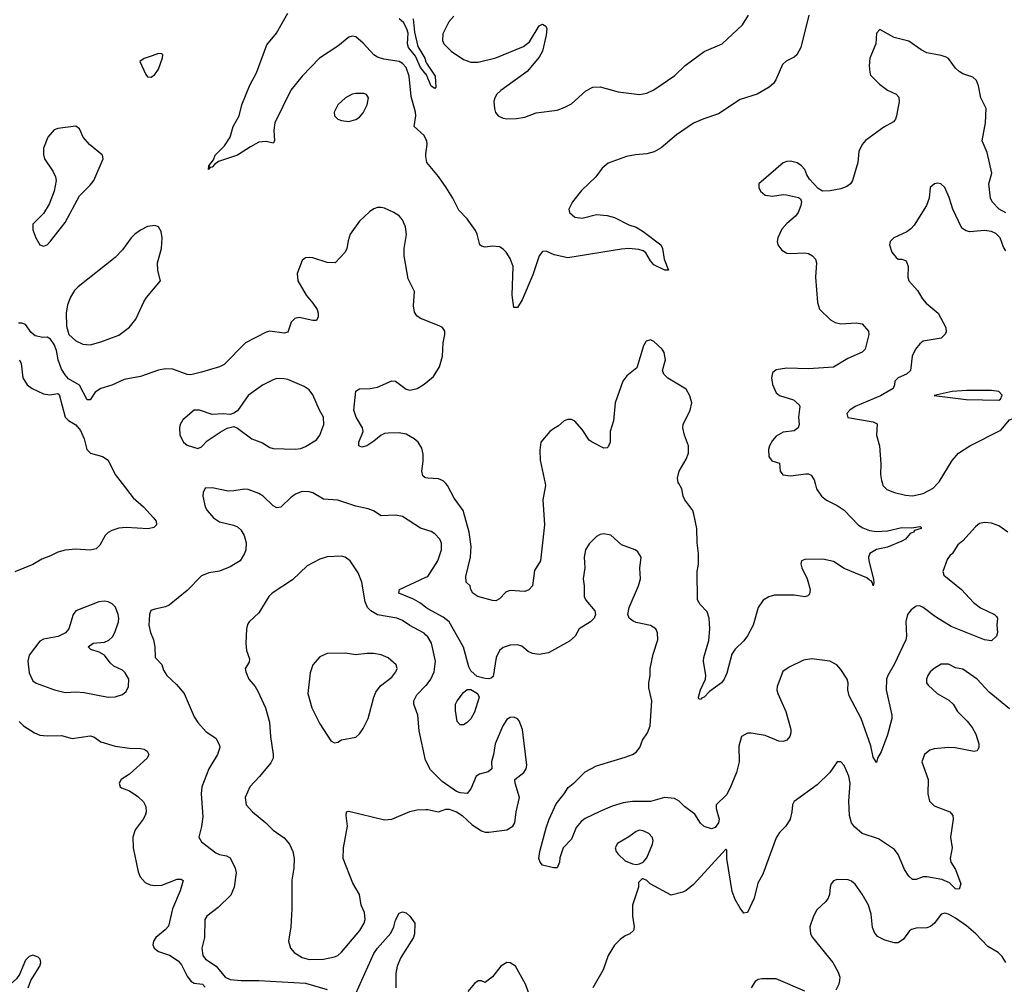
# Model space of a CAD drawing. Header units: inches. Extents: x 1954678 to 2060271, y 904822 to 1016299.
# Tile 267 of 403: x 2007738 to 2013221, y 977209 to 982585. Entities that reach past the tile are written whole.
import ezdxf

# ---------------------------------------------------------------- set-up
doc = ezdxf.new("R2010")
doc.units = ezdxf.units.IN
doc.header["$MEASUREMENT"] = 0
for name, color, linetype in [('C0907', 7, 'Continuous'), ('C0908', 7, 'Continuous'), ('C0917', 7, 'Continuous'), ('C0918', 7, 'Continuous')]:
    doc.layers.add(name, color=color, linetype=linetype)

msp = doc.modelspace()

# ---------------------------------------------------------------- linework, layer by layer
at = {"layer": 'C0907', "color": 5}
for points, elevation in [([(2008307.9, 980000), (2008370, 979921.1), (2008426.3, 979870), (2008482.3, 979810), (2008497, 979790), (2008499.1, 979770), (2008484.2, 979755.8), (2008453, 979747), (2008330, 979754.8), (2008290, 979751.6), (2008250, 979738.8), (2008230, 979727.1), (2008214, 979710), (2008183, 979657), (2008163.2, 979636.8), (2008130, 979628), (2008050, 979635), (2007990, 979629), (2007950, 979618), (2007910, 979596.8), (2007861.4, 979578.6), (2007810, 979549.7), (2007710, 979508)], 520), ([(2010000, 979742.2), (2009970, 979752.3), (2009870, 979817.2), (2009830, 979824.2), (2009750, 979820.5), (2009707.9, 979847.9), (2009678.9, 979858.9), (2009610, 979874.8), (2009510, 979908.3), (2009430, 979913.7), (2009370, 979948.2), (2009350, 979954.8), (2009310, 979955.4), (2009276.7, 979943.3), (2009250, 979925.1), (2009191.8, 979868.2), (2009170, 979865.1), (2009150, 979875.6), (2009093.3, 979930), (2009070, 979945.4), (2009010, 979967.2), (2008990, 979969.7), (2008930, 979958.7), (2008898, 979958), (2008810, 979977.2), (2008770, 979975.3), (2008758.8, 979950), (2008757.3, 979930), (2008770.6, 979870), (2008781.6, 979850), (2008817, 979810), (2008850, 979786.7), (2008928.2, 979768.2), (2008950, 979758.7), (2008970, 979742.4), (2008987.7, 979710), (2008998, 979670), (2008996.1, 979630), (2008990.2, 979609.8), (2008965.5, 979570), (2008910, 979536.9), (2008850, 979511.5), (2008790, 979502.9), (2008750, 979486.6), (2008670, 979404.5), (2008570, 979322.7), (2008550, 979312.3), (2008490, 979300.9), (2008468, 979292), (2008460.7, 979270), (2008457.3, 979210), (2008466.8, 979170), (2008482.8, 979130), (2008490.8, 979090), (2008491.3, 979030), (2008530, 978991), (2008539.2, 978959.2), (2008557.1, 978930), (2008610, 978880.3), (2008652.7, 978830), (2008710, 978700.7), (2008729.1, 978669.1), (2008776.7, 978616.7), (2008830, 978582), (2008850, 978542), (2008851.8, 978530), (2008838.5, 978490), (2008791.1, 978410), (2008751.5, 978310), (2008747.9, 978270), (2008757.5, 978142.5), (2008750, 978088), (2008734.8, 978030), (2008750, 978002.8), (2008830, 977941.6), (2008850, 977932.2), (2008890, 977924.6), (2008910, 977914), (2008937.5, 977857.5), (2008943.9, 977830), (2008932.6, 977750), (2008914, 977706), (2008843.4, 977636.6), (2008779.3, 977590), (2008769, 977571), (2008766.4, 977470), (2008752, 977410), (2008757, 977370), (2008772.7, 977350), (2008831, 977311), (2008882.7, 977250), (2008910, 977236.6), (2008970.1, 977230.1), (2009070, 977230.1), (2009330, 977215), (2009450, 977180.5)], 540), ([(2010000, 979155.7), (2009990, 979165.6), (2009910, 979208.9), (2009870, 979237.3), (2009837, 979250), (2009730, 979269.3), (2009693.3, 979290), (2009674.5, 979310), (2009661, 979341), (2009643.1, 979450), (2009622.9, 979502.9), (2009578, 979570), (2009550, 979589.5), (2009530, 979595.1), (2009450, 979591.8), (2009410, 979578), (2009338.2, 979541.8), (2009256.2, 979463.8), (2009144.2, 979390), (2009125.8, 979370), (2009070, 979279.6), (2009015.5, 979230), (2009006, 979214), (2009000.3, 979190), (2008996.5, 979110), (2009001.1, 979070), (2009016.5, 979023.5), (2009014.7, 979005.3), (2008993.4, 978970), (2008997.6, 978950), (2009014, 978910), (2009048.2, 978870), (2009064, 978844), (2009106.7, 978750), (2009128.9, 978670), (2009134.6, 978590), (2009148.7, 978490), (2009148.4, 978470), (2009135.6, 978444.4), (2009072.9, 978367.1), (2009019.1, 978310), (2008994, 978250), (2008998.8, 978210), (2009034.8, 978170), (2009108.8, 978108.8), (2009148.9, 978068.9), (2009210, 978026), (2009240.3, 977990), (2009259.6, 977950), (2009266.3, 977910), (2009263.4, 977856.6), (2009252.7, 977790), (2009253.7, 977630), (2009248.2, 977530), (2009235.5, 977450), (2009244.9, 977410), (2009265.9, 977385.9), (2009310, 977359.3), (2009350, 977348.5), (2009430, 977348.7), (2009490, 977361.6), (2009510, 977370.4), (2009530, 977388.2), (2009632, 977510), (2009656, 977550), (2009661.5, 977570), (2009658.7, 977610), (2009639.7, 977650), (2009629.7, 977710), (2009593.7, 977773.7), (2009539.7, 977910), (2009540.5, 977970), (2009562.4, 978090), (2009556, 978150), (2009558, 978170), (2009570, 978174.8), (2009770, 978126), (2009810, 978130.5), (2009910, 978172.7), (2009950, 978182), (2010000, 978183.7)], 560), ([(2010000, 979310.2), (2009970, 979334.4), (2009930, 979356.4), (2009849.5, 979390), (2009853.6, 979410), (2010000, 979478.1)], 540), ([(2010000, 978455), (2009998.3, 978458.3), (2009962.5, 978622.5), (2009954.2, 978710), (2009931.8, 978770), (2009931.8, 978790), (2009950, 978823.2), (2010000, 978874.6)], 560), ([(2007734.6, 978674.6), (2007759.5, 978650), (2007819.5, 978610), (2007850, 978598), (2007890, 978593.5), (2007970, 978596.3), (2008030, 978578.9), (2008130, 978594.3), (2008150, 978589), (2008190, 978561.1), (2008270, 978536.9), (2008350, 978524.7), (2008410, 978523.7), (2008430, 978519.3), (2008448.1, 978508.1), (2008456.3, 978490), (2008447.3, 978470), (2008350, 978379.6), (2008302.8, 978350), (2008291, 978330), (2008298, 978310), (2008304.9, 978304.9), (2008350, 978287.7), (2008396.3, 978256.3), (2008426.6, 978226.6), (2008439.9, 978199.9), (2008442, 978170), (2008435.8, 978150), (2008425.7, 978130), (2008380.2, 978070), (2008367.1, 978030), (2008369.2, 977970), (2008396.9, 977836.9), (2008408.2, 977808.2), (2008436.4, 977776.4), (2008464.2, 977764.2), (2008490, 977759.7), (2008530, 977761.5), (2008615.4, 977795.4), (2008636.1, 977796.1), (2008648, 977788), (2008631.9, 977730), (2008588.1, 977630), (2008566, 977534), (2008547.5, 977512.5), (2008496.1, 977470), (2008482.2, 977450), (2008478.9, 977430), (2008486.8, 977410), (2008510, 977391.6), (2008572, 977372), (2008620.4, 977340.4), (2008638.7, 977318.7), (2008670, 977255.5), (2008690, 977227.3), (2008710, 977215.7), (2008756.3, 977210), (2008770, 977194)], 520), ([(2009610, 977157.6), (2009710, 977381.1), (2009730, 977411.7), (2009804.8, 977495.2), (2009821.1, 977530), (2009830, 977566), (2009850, 977606), (2009870, 977613), (2009890, 977607.3), (2009910.6, 977590), (2009937.3, 977550), (2009936.3, 977490), (2009930.4, 977470), (2009860.5, 977359.5), (2009839.3, 977310), (2009831.8, 977270), (2009832.1, 977190)], 540), ([(2007784.8, 977190), (2007800.4, 977230), (2007849.8, 977310), (2007855.1, 977330), (2007851.5, 977350), (2007841, 977361), (2007810, 977372.4), (2007790, 977364.7), (2007770, 977343.5), (2007736.7, 977263.3), (2007720.5, 977239.5), (2007687.7, 977212.3), (2007658, 977202)], 520)]:
    msp.add_lwpolyline(points, dxfattribs=dict(at, elevation=elevation))
for points, elevation in [([(2008210, 979345.1), (2008178.7, 979341.3), (2008050.8, 979290), (2008035.5, 979270), (2008010.3, 979189.7), (2007992.2, 979167.8), (2007952.7, 979147.3), (2007870, 979132), (2007850, 979121.2), (2007790, 979044), (2007782.6, 979010), (2007790, 978944.7), (2007810, 978900.5), (2007830, 978888.2), (2007931, 978850), (2007990, 978836.5), (2008050, 978839.6), (2008095.9, 978835.9), (2008230, 978810.3), (2008270, 978812.4), (2008310, 978824.9), (2008330, 978842), (2008343.6, 978870), (2008344.5, 978910), (2008325.8, 978945.8), (2008310, 978959.5), (2008261.7, 978981.7), (2008241.3, 979001.3), (2008210, 979043.7), (2008180.1, 979060.1), (2008134.6, 979074.6), (2008118, 979090), (2008146, 979110), (2008210, 979117.1), (2008233.4, 979126.6), (2008254.5, 979145.5), (2008267.3, 979170), (2008287.3, 979230), (2008289.6, 979250), (2008285.6, 979270), (2008271.1, 979311.1), (2008252.3, 979330), (2008230, 979340.5)], 540), ([(2009550, 979054.5), (2009450, 979053.2), (2009410, 979034), (2009370.7, 978990), (2009354.6, 978945.4), (2009341.6, 978830), (2009365.3, 978750), (2009410, 978661), (2009470, 978566.8), (2009490, 978556), (2009510, 978558), (2009530, 978571.3), (2009610, 978586.8), (2009630, 978606), (2009650, 978634.8), (2009678.4, 978690), (2009709.4, 978810), (2009721.6, 978838.4), (2009746.6, 978873.4), (2009810, 978920.7), (2009833, 978950), (2009839.7, 978970), (2009834, 978990), (2009790, 979029.6), (2009750, 979045.1), (2009707.5, 979052.5), (2009670, 979053.2), (2009610, 979045.2)], 580)]:
    msp.add_lwpolyline(points, close=True, dxfattribs=dict(at, elevation=elevation))
at = {"layer": 'C0908', "color": 5}
for points, elevation in [([(2010000, 981920.1), (2009990, 981940.8), (2009933.7, 981990), (2009943.7, 982050), (2009942.6, 982070), (2009917.4, 982157.4), (2009906.8, 982270), (2009890, 982318.4), (2009870, 982341.1), (2009850, 982351.4), (2009764.8, 982364.8), (2009730, 982376.6), (2009710.3, 982390.3), (2009650, 982454.6), (2009610, 982489.8), (2009590, 982494), (2009570, 982487.8), (2009510, 982437.7), (2009407.1, 982370), (2009310, 982270.7), (2009247, 982193), (2009159.4, 982010), (2009153.4, 981970), (2009156, 981910), (2009150, 981898), (2009110, 981906.5), (2009070, 981902), (2009022.4, 981877.6), (2008950, 981829.9), (2008845.2, 981794.8), (2008822, 981778), (2008810, 981762.7), (2008801.2, 981761.2), (2008794, 981766), (2008794, 981754), (2008789.6, 981749.6), (2008790, 981771), (2008816, 981804), (2008827, 981830), (2008878, 981882), (2008909.5, 981930), (2008927, 981990), (2008960.5, 982050), (2008975.6, 982110), (2009018.7, 982221.3), (2009055.7, 982290), (2009114.5, 982445.5), (2009167, 982510), (2009230, 982621.3)], 480), ([(2010000, 982282.2), (2009970, 982318.7), (2009941.3, 982381.3), (2009902.6, 982430), (2009896.9, 982450), (2009900.5, 982510), (2009894.2, 982534.1), (2009875.1, 982570), (2009850, 982589.4)], 460), ([(2009929, 982590), (2009936.5, 982516.5), (2009955.6, 982435.6), (2009993.4, 982370), (2010000, 982351.3)], 460), ([(2010000, 981822.6), (2009998.9, 981830), (2010000, 981838.2)], 480), ([(2010000, 980908), (2009970, 980919.6), (2009950, 980934.5), (2009936.2, 980956.2), (2009931, 980990), (2009936.1, 981070), (2009900.3, 981140.3), (2009879.2, 981270), (2009878.3, 981310), (2009891.2, 981388.8), (2009886.3, 981430), (2009869.6, 981470), (2009850, 981491.6), (2009821.2, 981510), (2009770, 981534), (2009750, 981538.4), (2009730, 981538.4), (2009710, 981532), (2009684.8, 981515.2), (2009630, 981462), (2009578.4, 981390), (2009566.4, 981353.6), (2009559.5, 981310), (2009550.4, 981290), (2009494.8, 981230), (2009450, 981231.2), (2009370, 981258), (2009350, 981260.7), (2009330, 981258), (2009310, 981244), (2009283.7, 981170), (2009287.4, 981130), (2009332.4, 981050), (2009370, 981006), (2009393.4, 980970), (2009400.2, 980950), (2009400.3, 980930), (2009390.3, 980909.7), (2009370, 980908.3), (2009294.3, 980925.7), (2009270, 980920.5), (2009250, 980899.3), (2009230, 980843.7), (2009210, 980838), (2009130, 980849.7), (2009110, 980844), (2008995.8, 980784.2), (2008876.4, 980663.6), (2008849.4, 980650.6), (2008750, 980620.3), (2008690, 980606), (2008670, 980608.4), (2008590, 980637.7), (2008550, 980639.7), (2008510, 980632.7), (2008410, 980597.1), (2008319.7, 980580.3), (2008250, 980547.8), (2008190, 980529.4), (2008157.3, 980510), (2008130, 980466), (2008112.7, 980467.3), (2008070, 980549), (2008010, 980584), (2007990, 980605.2), (2007970, 980637.2), (2007951.6, 980690), (2007942.4, 980742.4), (2007930, 980775.3), (2007910, 980804), (2007890, 980815.3), (2007866.4, 980813.6), (2007823.9, 980823.9), (2007801.7, 980841.7), (2007770, 980886.6), (2007750, 980894), (2007730, 980894)], 520), ([(2007736.4, 980690), (2007745.3, 980670), (2007754.9, 980590), (2007778.4, 980550), (2007807.7, 980530), (2007870, 980499.5), (2007906.2, 980493.8), (2007950, 980502.8), (2007957.1, 980497.1), (2007990, 980371), (2008010, 980350.7), (2008050, 980327.3), (2008076.2, 980296.2), (2008097.1, 980250), (2008110.7, 980190), (2008131.3, 980170), (2008198, 980150), (2008230, 980130.6), (2008268.5, 980050), (2008307.9, 980000)], 520), ([(2010000, 980032.4), (2009994, 980034), (2009983.1, 980043.1), (2009977.6, 980070), (2009984.7, 980124.7), (2009984.1, 980164.1), (2009976.8, 980196.8), (2009957.4, 980230), (2009935.1, 980250), (2009890, 980276.3), (2009850, 980282.4), (2009790, 980281.3), (2009770, 980278.4), (2009750, 980269), (2009710, 980235.5), (2009670, 980209.7), (2009642.4, 980202.4), (2009626.6, 980210), (2009626.6, 980230), (2009649.8, 980290), (2009647.2, 980310), (2009610.6, 980370), (2009598.4, 980410), (2009610, 980514.9), (2009630, 980527.4), (2009690, 980529.2), (2009730, 980538), (2009810, 980572.8), (2009831.1, 980571.1), (2009890, 980525.8), (2009910, 980521.2), (2009950.6, 980529.4), (2009985.1, 980550), (2010000, 980562.2)], 520)]:
    msp.add_lwpolyline(points, dxfattribs=dict(at, elevation=elevation))
for points, elevation in [([(2008510, 982396), (2008475.2, 982384.8), (2008431, 982369), (2008407.1, 982352.9), (2008439.9, 982279.9), (2008450, 982267.3), (2008470, 982265.5), (2008490, 982280.5), (2008511.3, 982310), (2008532.7, 982372.7), (2008534, 982390), (2008530, 982395.3)], 520), ([(2009610, 982174.7), (2009590, 982169.8), (2009551.4, 982150), (2009509.3, 982110), (2009488.2, 982070), (2009490.3, 982050), (2009510, 982030.3), (2009530, 982022.8), (2009570, 982017.3), (2009610, 982029.1), (2009630, 982042.8), (2009650, 982066), (2009672.4, 982110), (2009679.8, 982150), (2009668.7, 982168.7), (2009654.5, 982174.5)], 520), ([(2008050, 981992.3), (2007950, 981979.5), (2007930, 981972), (2007894.9, 981930), (2007870.4, 981870), (2007870, 981834), (2007875.5, 981810), (2007922, 981742), (2007937.7, 981710), (2007941.5, 981690), (2007930.2, 981629.8), (2007902.6, 981557.4), (2007870, 981505.2), (2007810, 981446), (2007810, 981414), (2007826.8, 981370), (2007850, 981331.3), (2007870, 981322.8), (2007890, 981330.8), (2007910, 981350.6), (2007990, 981455.5), (2008070, 981604), (2008130, 981663), (2008149.6, 981690), (2008202, 981810), (2008198, 981830), (2008126, 981890), (2008091.5, 981931.5), (2008070, 981977.2)], 520), ([(2008490, 981438.3), (2008450, 981432.3), (2008410, 981412.3), (2008379.5, 981390), (2008358, 981370), (2008310, 981303), (2008270, 981259.6), (2008063.5, 981096.5), (2008043.4, 981076.6), (2008020.4, 981039.6), (2008004.3, 980995.7), (2007996.3, 980950), (2007997.3, 980877.3), (2008011, 980831), (2008050, 980794.9), (2008090, 980776.5), (2008130, 980773.1), (2008190, 980789.1), (2008290, 980827.3), (2008350, 980871.7), (2008384.4, 980915.6), (2008428, 981012), (2008443.3, 981036.7), (2008522, 981130), (2008507.1, 981187.1), (2008505.3, 981230), (2008527.9, 981310), (2008531.4, 981370), (2008525.3, 981405.3), (2008510, 981431.1)], 520), ([(2009170, 980584.7), (2009150, 980578.9), (2009090, 980548.4), (2009010.4, 980490), (2008950, 980406), (2008930, 980392.7), (2008910, 980385.2), (2008870, 980389), (2008810, 980385.2), (2008738, 980410), (2008710, 980409.3), (2008645.5, 980354.5), (2008630.6, 980330), (2008627.1, 980312.9), (2008630.3, 980270), (2008650, 980230.5), (2008670, 980214.4), (2008730, 980196), (2008750, 980204.7), (2008782.5, 980237.5), (2008854, 980286), (2008892.1, 980307.9), (2008930, 980317.3), (2008950, 980308), (2009030, 980248.9), (2009090, 980226.3), (2009130, 980201.7), (2009150, 980194.6), (2009271, 980191), (2009304.2, 980195.7), (2009330, 980206), (2009390, 980243.6), (2009409.8, 980270), (2009430.8, 980330), (2009429.8, 980370), (2009407.1, 980410), (2009370, 980495.1), (2009350, 980522.9), (2009321.5, 980541.4), (2009230, 980579.6), (2009210, 980583.6)], 540)]:
    msp.add_lwpolyline(points, close=True, dxfattribs=dict(at, elevation=elevation))
at = {"layer": 'C0917', "color": 5}
for points, elevation in [([(2010664.4, 980000), (2010666.5, 979990), (2010650.2, 979910), (2010660.2, 979770), (2010638.9, 979570), (2010604.2, 979515.8), (2010592.9, 979430), (2010573, 979407), (2010550, 979398.4), (2010470, 979404.5), (2010458.8, 979401.2), (2010445.3, 979394.7), (2010410, 979358), (2010390, 979346.9), (2010370, 979348.2), (2010289.3, 979370), (2010260.9, 979390), (2010249.4, 979410), (2010246, 979430), (2010224.5, 979450), (2010222, 979482), (2010248.1, 979590), (2010251.6, 979650), (2010241.6, 979730), (2010207.1, 979850), (2010157.9, 979917.9), (2010120.5, 979990), (2010110.7, 980000)], 520), ([(2012167.4, 980000), (2012175.3, 979970), (2012203.7, 979930), (2012230, 979907.7), (2012290, 979878.2), (2012330, 979851.1), (2012408.4, 979768.4), (2012432.5, 979752.5), (2012470, 979738.6), (2012510, 979733.1), (2012570, 979737.2), (2012650, 979755.3), (2012706, 979754), (2012750, 979761), (2012757.3, 979757.3), (2012758.8, 979750), (2012721.6, 979738.4), (2012714.8, 979730), (2012697.6, 979722.4), (2012670, 979689.7), (2012650, 979678.3), (2012570, 979646.4), (2012510, 979632.6), (2012472.7, 979610), (2012465.2, 979590), (2012466.7, 979570), (2012493, 979467), (2012494.8, 979445.2), (2012490.8, 979429.2), (2012487.5, 979447.5), (2012478.9, 979458.9), (2012470, 979460.9), (2012455.2, 979475.2), (2012330, 979526.6), (2012270, 979565.6), (2012210, 979579.2), (2012110, 979577), (2012091.3, 979570), (2012087.9, 979552.1), (2012093, 979530), (2012123.1, 979470), (2012139.5, 979410), (2012137, 979383), (2012126.2, 979373.8), (2012110.3, 979369.7), (2012050, 979377.6), (2011941.8, 979378.2), (2011910, 979369.7), (2011878.4, 979350), (2011850, 979309.4), (2011822, 979210), (2011790, 979150.9), (2011770, 979123.4), (2011722.2, 979077.8), (2011703.2, 979050), (2011675.8, 978944.3), (2011660.9, 978910), (2011645.3, 978890), (2011579.5, 978840.5), (2011550, 978809.7), (2011535.6, 978804.4), (2011530, 978796), (2011520.1, 978800.1), (2011518, 978810), (2011529.8, 978850), (2011557.3, 978910), (2011559.2, 978930), (2011545.8, 979010), (2011547.7, 979030), (2011574.9, 979125.1), (2011580.8, 979190), (2011578, 979250), (2011565.8, 979285.8), (2011526.6, 979326.6), (2011512.8, 979352.8), (2011511.1, 979510), (2011517.8, 979550), (2011518.9, 979610), (2011510.8, 979670), (2011509.6, 979750), (2011492.8, 979830), (2011486.6, 979850), (2011442, 979910), (2011433.3, 979930), (2011425.6, 979970), (2011408.6, 980000)], 520), ([(2012542.1, 980000), (2012545.5, 979990), (2012567.5, 979967.5), (2012610.3, 979950.3), (2012670, 979935.6), (2012710, 979932.3), (2012770, 979945.5), (2012824.8, 979975.2), (2012848.2, 980000)], 540), ([(2013241.1, 979730), (2013190, 979764.6), (2013150, 979780.2), (2013110, 979782.9), (2013083.1, 979776.9), (2013060.6, 979759.4), (2012990, 979681.7), (2012961.5, 979658.5), (2012930, 979607.6), (2012918.8, 979601.2), (2012903, 979577), (2012879.6, 979510), (2012883.7, 979490), (2012982.6, 979410), (2013050, 979337), (2013088.4, 979308.4), (2013166.8, 979270), (2013178.4, 979258.4), (2013184, 979250), (2013179.3, 979210), (2013183, 979170), (2013177.3, 979150), (2013150, 979124.5), (2013110.3, 979129.7), (2012924.3, 979204.3), (2012837.2, 979257.2), (2012770, 979309.8), (2012750, 979319.1), (2012730, 979316.9), (2012702.8, 979297.2), (2012682.7, 979270), (2012671.9, 979231.9), (2012676.9, 979150), (2012673.4, 979130), (2012608.5, 978991.5), (2012572.2, 978930), (2012565.8, 978910), (2012562.6, 978850), (2012594.9, 978710), (2012594.9, 978690), (2012570, 978599.3), (2012535.1, 978504.9), (2012515.5, 978470), (2012510, 978446), (2012490, 978475.3), (2012478, 978538), (2012424.1, 978690), (2012357.6, 978817.6), (2012349.7, 978850), (2012350.9, 978890), (2012345.7, 978910), (2012310, 978963), (2012287.6, 978990), (2012250, 979011), (2012150, 979023.5), (2012103.4, 979016.6), (2012022.6, 978977.4), (2011988.2, 978951.8), (2011955.5, 978870), (2011954.4, 978850), (2011959.5, 978830), (2012004.7, 978730), (2012022, 978670), (2012031.4, 978630), (2012032.6, 978610), (2012027, 978590), (2012010, 978569.7), (2011990, 978562), (2011965.1, 978565.1), (2011890, 978595.8), (2011810.6, 978609.4), (2011790, 978609.2), (2011758, 978590), (2011742.8, 978537.2), (2011744.4, 978450), (2011730.4, 978390.4), (2011695.1, 978304.9), (2011673.8, 978266.2), (2011617.1, 978210), (2011617, 978190), (2011633.1, 978130), (2011630.2, 978110), (2011610, 978083.5), (2011590, 978075.1), (2011548.8, 978088.8), (2011530, 978107.3), (2011498.1, 978158.1), (2011440.4, 978200.4), (2011409.8, 978230), (2011384.2, 978244.2), (2011329.5, 978250.5), (2011251.4, 978228.6), (2011150, 978228.5), (2011098.4, 978221.6), (2011037.9, 978202.1), (2010968.2, 978171.8), (2010887.4, 978132.6), (2010864.2, 978115.8), (2010837.6, 978082.4), (2010810, 978019), (2010764.7, 977970), (2010746.4, 977913.6), (2010744.7, 977890), (2010730, 977858), (2010710, 977858), (2010650, 977873.2), (2010636, 977890), (2010629.6, 977910), (2010634.7, 977950), (2010670, 978080.7), (2010686.2, 978130), (2010724.5, 978215.5), (2010769.6, 978270), (2010792.9, 978307.1), (2010830, 978336.3), (2010886.5, 978393.5), (2010950, 978427.7), (2011110, 978474.9), (2011150, 978490.3), (2011170, 978503.6), (2011190.8, 978530), (2011205.7, 978570), (2011233.7, 978610), (2011249.6, 978649.6), (2011258.4, 978790), (2011242.3, 978862.3), (2011242.3, 978890), (2011249.7, 978930), (2011249.7, 978970.3), (2011264.7, 979050), (2011291, 979130), (2011290, 979168), (2011279.5, 979190), (2011250, 979209.6), (2011170, 979226.3), (2011154.1, 979234.1), (2011132.7, 979250), (2011124.5, 979270), (2011132, 979310), (2011183.7, 979430), (2011194.5, 979470), (2011192.1, 979527.9), (2011199, 979590), (2011180.4, 979620.4), (2011166, 979630), (2011090, 979659), (2011030, 979712.7), (2010990, 979719.3), (2010970, 979716), (2010950, 979705.2), (2010910, 979663.7), (2010888.7, 979630), (2010881.1, 979590), (2010885.3, 979530), (2010874.9, 979470), (2010881.5, 979430), (2010881.1, 979370), (2010890.4, 979350), (2010940.7, 979290), (2010944, 979270), (2010937.3, 979250), (2010916, 979230), (2010854, 979190), (2010830.5, 979150), (2010799.1, 979120.9), (2010682.4, 979057.6), (2010630, 979048.2), (2010592.8, 979052.8), (2010570, 979063.6), (2010533.2, 979093.2), (2010510, 979100.5), (2010470, 979099.7), (2010430, 979086.2), (2010409.3, 979070), (2010391.1, 979030), (2010374.4, 978925.6), (2010364.2, 978915.8), (2010350, 978911.8), (2010330, 978913.6), (2010284.7, 978924.7), (2010250, 978956.1), (2010239.2, 978979.2), (2010210, 979087.6), (2010129, 979230), (2010095.5, 979255.5), (2010010, 979302.2), (2010000, 979310.2)], 540), ([(2010000, 979478.1), (2010010, 979482.8), (2010066.6, 979570), (2010086.9, 979630), (2010087, 979667), (2010078.3, 979690), (2010050, 979720.5), (2010030, 979732.1), (2010000, 979742.2)], 540), ([(2010000, 978874.6), (2010002.7, 978877.3), (2010027.7, 978910), (2010045.3, 978950), (2010052.8, 979010), (2010030.6, 979110), (2010010, 979145.7), (2010000, 979155.7)], 560), ([(2013250, 978744.7), (2013137.5, 978837.5), (2013069.7, 978909.7), (2012990, 978965.2), (2012950, 978974), (2012910, 978994), (2012870, 978994.3), (2012830.5, 978970), (2012808, 978950), (2012795.5, 978930), (2012788, 978910), (2012787.7, 978890), (2012796.7, 978876.7), (2012847.3, 978830), (2012912.3, 978792.3), (2012937.1, 978770), (2012960.5, 978730), (2013015.1, 978675.1), (2013041.4, 978641.4), (2013063.4, 978603.4), (2013079.5, 978550), (2013079.3, 978530), (2013070.6, 978510), (2013054, 978506), (2012947.5, 978527.5), (2012910, 978529.7), (2012830, 978522.4), (2012806.3, 978513.7), (2012777.3, 978490), (2012762, 978450), (2012796.4, 978350), (2012795.3, 978270), (2012804.2, 978230), (2012830, 978204.9), (2012917.3, 978170), (2012933.7, 978150), (2012935.6, 978130), (2012922, 978030), (2012930.2, 977969.8), (2012919.5, 977910), (2012923.7, 977890), (2012949, 977850), (2012979.5, 977770), (2012970, 977739.3), (2012950, 977741.3), (2012915.4, 977775.4), (2012872.8, 977792.8), (2012790, 977808.9), (2012770, 977808.6), (2012730, 977793.3), (2012710, 977793.6), (2012690, 977811.6), (2012664.4, 977850), (2012630, 977932.7), (2012610, 977960.9), (2012520.1, 978020.1), (2012430, 978050.6), (2012387.4, 978087.4), (2012371, 978110), (2012359.6, 978150), (2012354.4, 978230), (2012363.5, 978330), (2012355.1, 978370), (2012330, 978429.2), (2012310, 978449.2), (2012290, 978449.2), (2012250.3, 978389.7), (2012179, 978321), (2012050, 978228.7), (2012040.7, 978210), (2012037.3, 978170), (2012027.7, 978130), (2012004.9, 978090), (2011970, 978055.1), (2011950, 978025.2), (2011876.6, 977823.4), (2011847.7, 977772.3), (2011828.2, 977690), (2011790, 977609.2), (2011770, 977606.6), (2011750, 977633.3), (2011722.3, 977682.3), (2011705.9, 977725.9), (2011676.7, 977910), (2011676.4, 977956.4), (2011670, 977962.9), (2011490, 977765.4), (2011450, 977732), (2011430, 977722), (2011366.3, 977706.3), (2011248.7, 977768.7), (2011230, 977788), (2011210, 977798), (2011203.6, 977796.4), (2011183.6, 977776.4), (2011184.7, 977750), (2011150.8, 977650), (2011150.6, 977590), (2011159.1, 977530), (2011155.5, 977510), (2011134.8, 977490), (2011110, 977479.5), (2011081.5, 977458.5), (2011050, 977426.6), (2011014.9, 977370), (2010986.5, 977290), (2010929.1, 977190)], 560), ([(2010000, 978183.7), (2010010, 978184), (2010070, 978171), (2010110, 978184.7), (2010130, 978184.7), (2010170.9, 978170.9), (2010202, 978150), (2010258, 978098), (2010310, 978064), (2010330, 978057.3), (2010350, 978057.3), (2010450, 978070.4), (2010483.7, 978090), (2010495.1, 978110), (2010501.6, 978170), (2010522, 978250), (2010496.9, 978330), (2010495.6, 978350), (2010544.5, 978390), (2010558, 978410), (2010562, 978430), (2010538.4, 978630), (2010518.6, 978678.6), (2010509.6, 978689.6), (2010490, 978698.4), (2010470, 978696.2), (2010450, 978684.5), (2010427.4, 978650), (2010385.7, 978550), (2010376.5, 978490), (2010364.9, 978450), (2010367.3, 978410), (2010345.7, 978394.3), (2010299.1, 978380.9), (2010280.4, 978370), (2010250, 978299), (2010230, 978273.2), (2010190, 978276), (2010170, 978284), (2010090, 978339.3), (2010024.7, 978404.7), (2010000, 978455)], 560), ([(2013230, 977331.2), (2013210, 977364.4), (2013186.8, 977386.8), (2013130, 977419.4), (2013063, 977490), (2013010, 977535.4), (2012950, 977577.5), (2012910, 977600.4), (2012890, 977606), (2012877.3, 977602.7), (2012870, 977599.5), (2012831.5, 977550), (2012810, 977531.8), (2012790, 977524.8), (2012730, 977523.1), (2012704.6, 977515.4), (2012693.4, 977506.6), (2012659.7, 977460.3), (2012630, 977439.6), (2012610, 977439.7), (2012555.2, 977455.2), (2012515.4, 977475.4), (2012497.5, 977497.5), (2012486.4, 977526.4), (2012480.1, 977600.1), (2012465.1, 977650), (2012430, 977712), (2012390, 977767), (2012370, 977785.1), (2012351.3, 977791.3), (2012290, 977794), (2012270, 977785.2), (2012257.3, 977770), (2012250.6, 977750), (2012248, 977710), (2012240.5, 977690), (2012227.3, 977670), (2012176.1, 977623.9), (2012158, 977590), (2012137.6, 977530), (2012142, 977490), (2012152, 977470), (2012266, 977330), (2012296.4, 977276.4), (2012304.2, 977250), (2012303.7, 977230), (2012299.5, 977210), (2012282.4, 977177.6)], 580), ([(2010580.1, 977140.1), (2010554.5, 977210), (2010499.5, 977310), (2010470, 977329.6), (2010450, 977331.1), (2010416.5, 977310), (2010370, 977251.8), (2010330, 977219), (2010310, 977228.7), (2010290, 977229), (2010270, 977214), (2010234, 977170)], 560), ([(2012110, 977171), (2011950, 977239.8), (2011870, 977239.8), (2011850, 977235.8), (2011834.2, 977225.8), (2011810.7, 977189.3)], 580)]:
    msp.add_lwpolyline(points, dxfattribs=dict(at, elevation=elevation))
for points, elevation in [([(2010190, 978656.2), (2010173.6, 978673.6), (2010164.4, 978735.6), (2010164.8, 978770), (2010174.8, 978790), (2010210, 978836), (2010230, 978852), (2010250, 978852.9), (2010287.4, 978830), (2010295.8, 978810), (2010270, 978726.3), (2010250, 978688.2), (2010230, 978668), (2010210, 978656.3)], 540), ([(2011190, 978067.8), (2011170, 978061.6), (2011130, 978031.8), (2011066.2, 977993.8), (2011054, 977970), (2011059.1, 977950), (2011070, 977934.8), (2011110, 977898), (2011150, 977880.7), (2011170, 977877.3), (2011190, 977880.7), (2011210, 977890.7), (2011230, 977914.8), (2011262, 977990), (2011266.3, 978010), (2011260.5, 978030), (2011242, 978050), (2011210, 978065.1)], 560)]:
    msp.add_lwpolyline(points, close=True, dxfattribs=dict(at, elevation=elevation))
at = {"layer": 'C0918', "color": 5}
for points, elevation in [([(2012131.6, 982610), (2012087.6, 982430), (2012066, 982390), (2012050, 982376), (2012006.4, 982353.6), (2011985.3, 982334.7), (2011948.7, 982250), (2011935.8, 982230), (2011912, 982210), (2011844.9, 982170), (2011750, 982140.2), (2011630, 982059.9), (2011547, 982033), (2011490, 982007.9), (2011395.6, 981944.4), (2011310, 981871.7), (2011271.2, 981848.9), (2011230, 981838.1), (2011167.5, 981832.5), (2011117.6, 981822.4), (2011014.6, 981785.4), (2010981.7, 981758.3), (2010945.6, 981710), (2010867, 981633), (2010816.6, 981570), (2010796.6, 981530), (2010800.2, 981510), (2010830, 981485), (2010870, 981480.1), (2010950, 981499.8), (2011010, 981494.8), (2011050, 981483.2), (2011130, 981442.7), (2011170, 981429.2), (2011210, 981404.2), (2011307.7, 981330), (2011317.3, 981310), (2011326.4, 981250), (2011350, 981188.7), (2011330, 981188.6), (2011270, 981219.8), (2011250, 981241.5), (2011225.1, 981285.1), (2011210, 981296.3), (2011184.9, 981304.9), (2011130, 981309.5), (2011090, 981306.5), (2010790, 981258), (2010714.9, 981274.9), (2010670, 981295.3), (2010650, 981294), (2010630.2, 981269.8), (2010596, 981164), (2010535.6, 981024.4), (2010510, 980982), (2010490, 980982), (2010481, 981050), (2010486, 981210), (2010470, 981255.3), (2010446.1, 981290), (2010430, 981306.6), (2010410, 981318.5), (2010370, 981323.6), (2010330, 981318.4), (2010310, 981322.4), (2010300.4, 981330), (2010285.8, 981390), (2010275.4, 981410), (2010230, 981476.3), (2010183.7, 981523.7), (2010149.9, 981590), (2010112.5, 981650), (2010070.7, 981710.7), (2010005, 981790), (2010000, 981822.6)], 480), ([(2010154.8, 982605.2), (2010127.1, 982572.9), (2010094.3, 982505.7), (2010092.3, 982470), (2010100.2, 982450), (2010140.7, 982410), (2010210, 982364.2), (2010250, 982348.1), (2010290, 982349.1), (2010390, 982373.4), (2010543.5, 982436.5), (2010577.4, 982462.6), (2010630, 982550.4), (2010650, 982560.5), (2010668.4, 982548.4), (2010673.6, 982533.6), (2010670, 982499), (2010648.4, 982410), (2010630, 982377.3), (2010563.5, 982296.5), (2010417.4, 982190), (2010395.6, 982170), (2010382.8, 982150), (2010378.2, 982130), (2010382.2, 982090), (2010387.8, 982067.8), (2010402.4, 982050), (2010430, 982035.8), (2010450, 982032.3), (2010505.3, 982034.7), (2010550, 982041.7), (2010614.4, 982065.6), (2010730, 982080.6), (2010770, 982095.3), (2010810, 982116.8), (2010890, 982189.3), (2010930, 982210.1), (2010970, 982211.6), (2011070, 982183.5), (2011190, 982168.9), (2011230, 982175.8), (2011270, 982194.4), (2011385.3, 982274.7), (2011443.5, 982330), (2011550, 982408), (2011650, 982451.3), (2011763, 982557), (2011795.6, 982610)], 480), ([(2013230, 981508.4), (2013193.3, 981530), (2013154.4, 981570), (2013145, 981590), (2013134.6, 981670), (2013152.1, 981730), (2013125.6, 981845.6), (2013098.5, 981910), (2013116.8, 982010), (2013119.7, 982090), (2013090, 982149.2), (2013077, 982217), (2013066.3, 982246.3), (2013045.1, 982265.1), (2012990, 982284.4), (2012970, 982296.9), (2012950, 982314.7), (2012910, 982368.2), (2012896.8, 982376.8), (2012870, 982386.2), (2012790, 982401.3), (2012758, 982418), (2012690, 982465), (2012606.8, 982486.8), (2012528.7, 982531.3), (2012508.9, 982511.1), (2012505.5, 982450), (2012472.4, 982370), (2012468, 982328), (2012471.3, 982291.3), (2012475.6, 982275.6), (2012526.1, 982226.1), (2012570, 982193.4), (2012618, 982170), (2012633.2, 982153.2), (2012634.8, 982130), (2012620.4, 982050), (2012615.5, 982030), (2012604.4, 982015.6), (2012550, 981986.6), (2012448.5, 981911.5), (2012430.3, 981890), (2012411.8, 981850), (2012404.9, 981790), (2012375.6, 981690), (2012364.9, 981670), (2012344.6, 981655.4), (2012310, 981643.5), (2012251.6, 981631.6), (2012209.3, 981629.3), (2012184.7, 981644.7), (2012135.6, 981695.6), (2012120.4, 981720.4), (2012109.6, 981750), (2012090.9, 981770.9), (2012067, 981787), (2012030, 981796.9), (2012010, 981795.6), (2011990, 981787), (2011854.8, 981670), (2011854, 981650), (2011864, 981630), (2011890, 981608.2), (2011930, 981601.3), (2011990, 981610.4), (2012008.5, 981608.5), (2012074, 981594), (2012086.4, 981586.4), (2012090.8, 981570.8), (2012087.3, 981550), (2012073, 981510), (2012058, 981490), (2012010, 981449.7), (2011982.5, 981417.5), (2011960.2, 981370), (2011956, 981350), (2011959.5, 981330), (2011981.2, 981301.2), (2012010, 981284.6), (2012030, 981281.5), (2012110, 981286.3), (2012130, 981282.6), (2012153.4, 981270), (2012170.2, 981250.2), (2012175.3, 981230), (2012170.3, 981150), (2012180.4, 981010), (2012192, 980972), (2012252.3, 980912.3), (2012278.6, 980898.6), (2012310, 980891.2), (2012396.2, 980896.2), (2012430.4, 980890.4), (2012464.7, 980850), (2012466, 980830), (2012446, 980750), (2012430, 980732), (2012350, 980696.3), (2012270, 980649.5), (2012130, 980639.7), (2012010, 980643), (2011950, 980634), (2011930, 980617.2), (2011925.2, 980590), (2011930, 980551.3), (2011950, 980506.4), (2011970, 980490.5), (2012046.7, 980466.7), (2012079, 980439), (2012083, 980430), (2012075.8, 980370), (2012079.5, 980330), (2012072.6, 980310), (2012050, 980294.7), (2011990, 980286.3), (2011950, 980263.6), (2011930, 980240.7), (2011913.4, 980210), (2011907.7, 980190), (2011908.9, 980150), (2011926, 980126), (2011970, 980114), (2011972.7, 980070), (2011987.9, 980047.9), (2012030, 980042.4), (2012115.2, 980055.2), (2012130, 980054.9), (2012146.1, 980046.1), (2012161.7, 980021.7), (2012167.4, 980000)], 520), ([(2010000, 982351.3), (2010003, 982343), (2010051.3, 982271.3), (2010054.9, 982210), (2010050, 982202.7), (2010030, 982214), (2010001, 982281), (2010000, 982282.2)], 460), ([(2010000, 981838.2), (2010007.2, 981890), (2010004.9, 981910), (2010000, 981920.1)], 480), ([(2013230, 981296.4), (2013217.4, 981317.4), (2013197.8, 981370), (2013174.2, 981394.2), (2013150, 981404.2), (2013110, 981410.6), (2013030, 981403.1), (2013008.2, 981408.2), (2012983.7, 981423.7), (2012933.7, 981530), (2012914.2, 981594.2), (2012889.5, 981649.5), (2012868, 981670), (2012850, 981674.5), (2012832, 981670), (2012808, 981650), (2012802, 981590), (2012788, 981550), (2012719.4, 981440.6), (2012700.7, 981419.3), (2012677.5, 981402.5), (2012605.5, 981370), (2012585.5, 981350), (2012581.6, 981330), (2012595.5, 981290), (2012619.1, 981259.1), (2012630, 981250.8), (2012650, 981250.6), (2012670, 981242.8), (2012675.8, 981235.8), (2012686.4, 981210), (2012683.6, 981150), (2012690.3, 981130.3), (2012736.9, 981076.9), (2012765.5, 981030), (2012786.3, 981006.3), (2012853.4, 980950), (2012895.3, 980870), (2012896.5, 980843.5), (2012890.5, 980830), (2012869.1, 980810.9), (2012770, 980792.8), (2012750, 980779.7), (2012726.7, 980750), (2012707.4, 980710), (2012698.4, 980630), (2012676.3, 980610), (2012630.7, 980590), (2012619.9, 980580.1), (2012610.5, 980570), (2012610.4, 980550), (2012602.3, 980530), (2012530.9, 980489.1), (2012390.2, 980430), (2012361.5, 980410), (2012344.2, 980390), (2012349.1, 980369.1), (2012490, 980343.7), (2012513.3, 980333.3), (2012509, 980270), (2012525.7, 980210), (2012533.4, 980110), (2012532.4, 980050), (2012536.4, 980016.4), (2012542.1, 980000)], 540), ([(2010000, 980562.2), (2010042.8, 980597.2), (2010075.1, 980650), (2010093, 980710), (2010096.1, 980783.9), (2010105.6, 980830), (2010104.5, 980850), (2010099.3, 980859.3), (2010092.3, 980870), (2010078, 980878), (2010000, 980908)], 520), ([(2011408.6, 980000), (2011405.5, 980005.5), (2011401.8, 980030), (2011410.8, 980070), (2011450, 980136.4), (2011461.8, 980170), (2011462.3, 980210), (2011439.1, 980270), (2011431.1, 980310), (2011432.6, 980330), (2011471.6, 980410), (2011480.5, 980450), (2011469.7, 980489.7), (2011450, 980526), (2011347.6, 980587.6), (2011324, 980610), (2011317.2, 980630), (2011334, 980690), (2011326.6, 980730), (2011316, 980750), (2011270, 980792), (2011250, 980800.9), (2011225.9, 980794.1), (2011211.7, 980768.3), (2011174.2, 980645.8), (2011118.5, 980601.4), (2011096.4, 980570), (2011053.4, 980450), (2011044.9, 980350), (2011026.4, 980290), (2011025.5, 980230), (2011015.8, 980204.2), (2011010, 980199.3), (2010990, 980198), (2010925.2, 980230), (2010910, 980242.7), (2010870, 980302), (2010830, 980347), (2010810, 980356.2), (2010790, 980356.9), (2010770, 980349.5), (2010738.3, 980321.7), (2010710, 980305.6), (2010690, 980289.5), (2010640.4, 980230), (2010633.5, 980186.5), (2010636.5, 980130), (2010664.4, 980000)], 520), ([(2012848.2, 980000), (2012857.7, 980010), (2012930.6, 980129.4), (2012966, 980170), (2013030, 980210.3), (2013201.5, 980298.5), (2013250, 980354.8), (2013270, 980362.8), (2013290, 980357), (2013330, 980373), (2013408.7, 980390), (2013490, 980397.1), (2013537.3, 980390), (2013559.1, 980370), (2013570.4, 980350), (2013570.5, 980290), (2013584.9, 980230), (2013582, 980170), (2013586, 980130), (2013574.8, 980090), (2013590.6, 980030), (2013587.7, 980000)], 540), ([(2010110.7, 980000), (2010095.5, 980015.5), (2010070, 980026.6), (2010010, 980029.7), (2010000, 980032.4)], 520)]:
    msp.add_lwpolyline(points, dxfattribs=dict(at, elevation=elevation))
at = {"layer": 'C0918', "color": 5, "elevation": 560}
msp.add_lwpolyline([(2013010, 980519.4), (2012930, 980513.1), (2012831, 980490), (2013009.2, 980469.2), (2013190, 980464.7), (2013199.9, 980470), (2013210, 980492.4), (2013190, 980512.6), (2013150, 980518.3)], close=True, dxfattribs=at)

doc.saveas('drawing.dxf')
